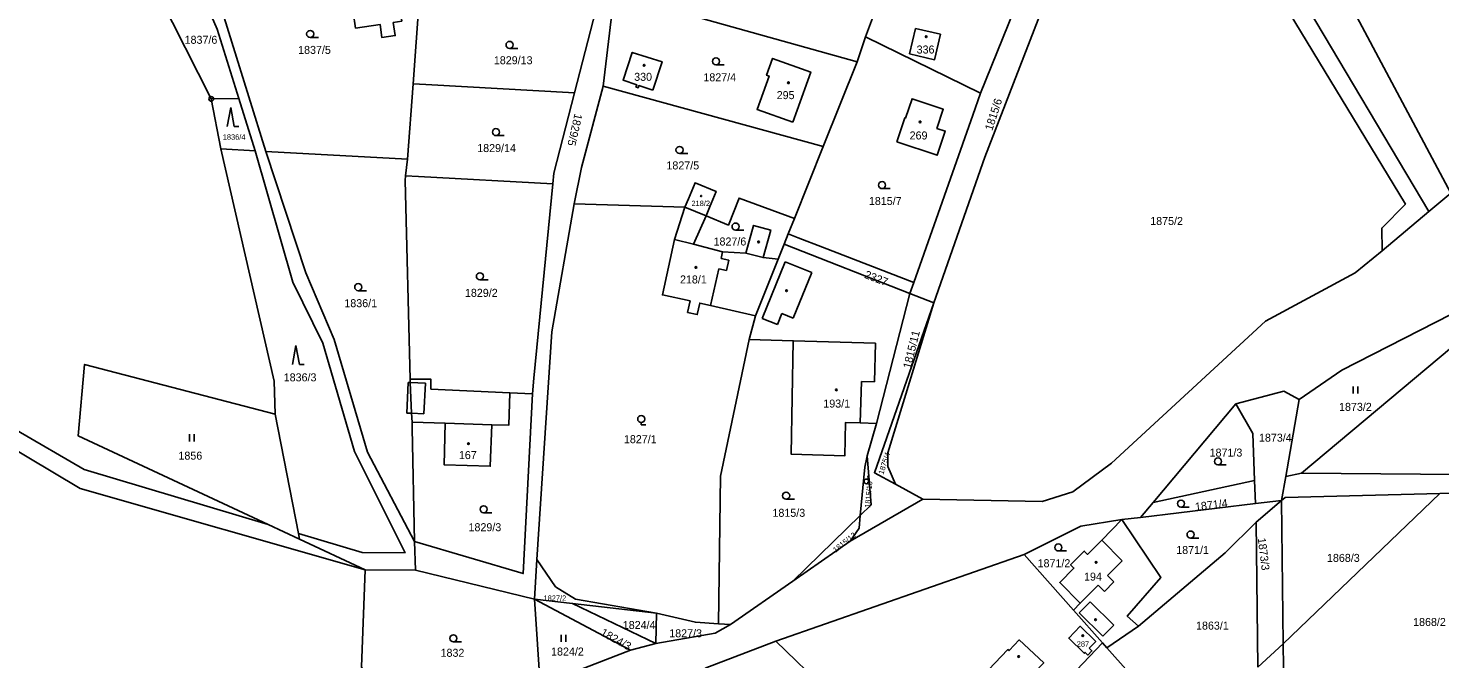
# Model space of a CAD drawing. Extents: x -725728 to -720881, y -1068679 to -1063504.
# Drawn here: x -722934.6 to -722634.8, y -1067518.7 to -1067384.6 of the extents above; entities that cross this region are included whole.
import ezdxf

# ---------------------------------------------------------------- set-up
doc = ezdxf.new("R2010")
doc.units = 0
for name, color, linetype in [('Hranice parcel', 7, 'Continuous'), ('Parcelní čísla', 7, 'Continuous'), ('Vnitřní kresba', 7, 'Continuous'), ('Značky bodu BP', 7, 'Continuous'), ('Značky budov', 7, 'Continuous'), ('Značky kultur', 7, 'Continuous')]:
    doc.layers.add(name, color=color, linetype=linetype)

msp = doc.modelspace()

# ---------------------------------------------------------------- linework, layer by layer
at = {"layer": 'Hranice parcel'}
for p, q in [((-722740.7, -1067343.82), (-722756.82, -1067386.45)), ((-722732.34, -1067398.43), (-722713.51, -1067351.81)), ((-722895.74, -1067399.69), (-722912.61, -1067366.3)), ((-722637.15, -1067423.63), (-722666.47, -1067374.27)), ((-722852.89, -1067396.45), (-722851.55, -1067378.79)), ((-722810.17, -1067377.31), (-722812.52, -1067396.98)), ((-722814.05, -1067380.78), (-722818.57, -1067398.37)), ((-722758.54, -1067391.82), (-722756.82, -1067386.45)), ((-722756.82, -1067386.45), (-722732.34, -1067398.43)), ((-722765.78, -1067409.82), (-722758.54, -1067391.82)), ((-722854.07, -1067412.51), (-722852.89, -1067396.45)), ((-722812.52, -1067396.98), (-722765.78, -1067409.82)), ((-722889.9, -1067399.58), (-722895.74, -1067399.69)), ((-722893.71, -1067410.31), (-722895.74, -1067399.69)), ((-722886.43, -1067410.71), (-722889.9, -1067399.58)), ((-722765.78, -1067409.82), (-722771.86, -1067425.06)), ((-722886.43, -1067410.71), (-722893.71, -1067410.31)), ((-722854.07, -1067412.51), (-722884.13, -1067410.84)), ((-722854.48, -1067416), (-722854.07, -1067412.51)), ((-722795.14, -1067422.69), (-722818.67, -1067422)), ((-722632.48, -1067419.74), (-722637.15, -1067423.63)), ((-722790.66, -1067424.54), (-722795.14, -1067422.69)), ((-722773.2, -1067428.37), (-722771.86, -1067425.06)), ((-722637.15, -1067423.63), (-722647.03, -1067431.96)), ((-722774.04, -1067430.51), (-722775.33, -1067433.73)), ((-722774.04, -1067430.51), (-722773.2, -1067428.37)), ((-722747.39, -1067441.06), (-722774.04, -1067430.51)), ((-722775.33, -1067433.73), (-722780.16, -1067445.75)), ((-722746.49, -1067438.72), (-722747.39, -1067441.06)), ((-722754.44, -1067468.65), (-722747.39, -1067441.06)), ((-722747.39, -1067441.06), (-722742.29, -1067443.02)), ((-722780.16, -1067445.75), (-722781.47, -1067450.82)), ((-722827.53, -1067462.36), (-722832.32, -1067462.13)), ((-722664.66, -1067463.57), (-722667.54, -1067479.89)), ((-722882.13, -1067466.69), (-722877.2, -1067492.04)), ((-722678.14, -1067464.49), (-722695.73, -1067485.47)), ((-722756.41, -1067475.55), (-722754.44, -1067468.65)), ((-722667.54, -1067479.89), (-722664.2, -1067479.18)), ((-722744.61, -1067484.73), (-722750.43, -1067481.56)), ((-722695.73, -1067485.47), (-722674.17, -1067480.75)), ((-722674.17, -1067480.75), (-722673.99, -1067485.69)), ((-722668.44, -1067485.03), (-722667.54, -1067479.89)), ((-722760.02, -1067493.69), (-722744.61, -1067484.73)), ((-722668.44, -1067485.03), (-722673.99, -1067485.69)), ((-722673.85, -1067489.62), (-722668.44, -1067485.03)), ((-722668.09, -1067515.49), (-722668.44, -1067485.03)), ((-722634.84, -1067483.52), (-722668.09, -1067515.49)), ((-722634.84, -1067483.52), (-722590.03, -1067482.39)), ((-722698.36, -1067488.61), (-722695.73, -1067485.47)), ((-722673.99, -1067485.69), (-722698.36, -1067488.61)), ((-722876.97, -1067493.23), (-722883.65, -1067490.11)), ((-722772.25, -1067502.19), (-722757.89, -1067488.21)), ((-722698.36, -1067488.61), (-722702.33, -1067489.08)), ((-722673.5, -1067520.47), (-722673.85, -1067489.62)), ((-722877.2, -1067492.04), (-722876.97, -1067493.23)), ((-722863.04, -1067499.73), (-722876.97, -1067493.23)), ((-722852.59, -1067493.75), (-722852.33, -1067499.86)), ((-722772.25, -1067502.19), (-722760.02, -1067493.69)), ((-722723.07, -1067496.51), (-722775.8, -1067514.94)), ((-722712.62, -1067508.3), (-722723.07, -1067496.51)), ((-722852.33, -1067499.86), (-722863.04, -1067499.73)), ((-722852.33, -1067499.86), (-722827.1, -1067505.97)), ((-722826.56, -1067497.53), (-722827.1, -1067505.97)), ((-722785.46, -1067511.37), (-722772.25, -1067502.19)), ((-722806.68, -1067516.84), (-722827.1, -1067505.97)), ((-722827.1, -1067505.97), (-722825.83, -1067525.2)), ((-722819, -1067506.94), (-722827.1, -1067505.97)), ((-722819, -1067506.94), (-722801.2, -1067509)), ((-722801.3, -1067515.41), (-722819, -1067506.94)), ((-722801.2, -1067509), (-722801.3, -1067515.41)), ((-722712.62, -1067508.3), (-722706.43, -1067515.29)), ((-722788.03, -1067511.2), (-722785.46, -1067511.37)), ((-722705.53, -1067516.3), (-722698.82, -1067511.76)), ((-722775.8, -1067514.94), (-722790.86, -1067520.62)), ((-722775.8, -1067514.94), (-722739.61, -1067549.94)), ((-722806.68, -1067516.84), (-722801.3, -1067515.41)), ((-722739.61, -1067549.94), (-722706.43, -1067515.29)), ((-722706.43, -1067515.29), (-722705.53, -1067516.3)), ((-722673.5, -1067520.47), (-722668.09, -1067515.49)), ((-722668.09, -1067515.49), (-722667.71, -1067548.37))]:
    msp.add_line(p, q, dxfattribs=at)
for points in [[(-722863.04, -1067499.73), (-722923.61, -1067482.49), (-723002.09, -1067435.55), (-723086.18, -1067406.42), (-723149.28, -1067389.19), (-723174.05, -1067385.88), (-723210.55, -1067373.53), (-723227.59, -1067358.12), (-723228.37, -1067350.8), (-723225.36, -1067331.74), (-723237.77, -1067323.05), (-723276.03, -1067315.22), (-723280.92, -1067316.79), (-723290.78, -1067324.89), (-723301.35, -1067326.63)], [(-722889.9, -1067399.58), (-722894.5, -1067384.86), (-722903.47, -1067364.14)], [(-722899.77, -1067363.26), (-722895.01, -1067375.95), (-722884.13, -1067410.84)], [(-722742.29, -1067443.02), (-722731.42, -1067412.05), (-722713.53, -1067365.76)], [(-722857.08, -1067383.42), (-722856.66, -1067386.22), (-722859.48, -1067386.64), (-722859.9, -1067383.84), (-722865.09, -1067384.61), (-722866.62, -1067374.34), (-722856.79, -1067372.88), (-722855.27, -1067383.15), (-722857.08, -1067383.42)], [(-722647.03, -1067431.96), (-722647.15, -1067427.12), (-722642.13, -1067422.01), (-722671.59, -1067373.29)], [(-722810.17, -1067377.31), (-722807.45, -1067378.08), (-722758.54, -1067391.82)], [(-722740.87, -1067385.95), (-722742.11, -1067391.35), (-722747.42, -1067390.08), (-722746.17, -1067384.72), (-722740.87, -1067385.95)], [(-722801.97, -1067397.8), (-722804.91, -1067396.83), (-722805.07, -1067397.3), (-722805.55, -1067397.14), (-722805.38, -1067396.67), (-722808.28, -1067395.7), (-722806.33, -1067389.81), (-722799.98, -1067391.79), (-722801.97, -1067397.8)], [(-722772.2, -1067404.61), (-722779.81, -1067401.9), (-722777.28, -1067394.82), (-722777.8, -1067394.63), (-722776.53, -1067391.07), (-722768.4, -1067393.97), (-722771.29, -1067402.05), (-722772.2, -1067404.61)], [(-722852.89, -1067396.45), (-722850.18, -1067396.6), (-722818.57, -1067398.37)], [(-722818.67, -1067422), (-722817.08, -1067414.25), (-722812.52, -1067396.98)], [(-722818.57, -1067398.37), (-722822.95, -1067415.48), (-722823.17, -1067417.75)], [(-722750.12, -1067408.8), (-722741.54, -1067411.64), (-722739.84, -1067406.53), (-722741.61, -1067405.95), (-722740.26, -1067401.86), (-722746.91, -1067399.65), (-722748.26, -1067403.74), (-722748.42, -1067403.68), (-722750.12, -1067408.8)], [(-722732.34, -1067398.43), (-722734.01, -1067403.11), (-722746.49, -1067438.72)], [(-722882.13, -1067466.69), (-722882.38, -1067459.65), (-722893.71, -1067410.31)], [(-722877.2, -1067492.04), (-722863.69, -1067496.07), (-722854.58, -1067496.13), (-722865.32, -1067474.63), (-722872.03, -1067451.6), (-722878.39, -1067438.59), (-722886.43, -1067410.71)], [(-722884.13, -1067410.84), (-722875.62, -1067436.67), (-722869.64, -1067450.84), (-722862.58, -1067474.76), (-722852.59, -1067493.75)], [(-722853.49, -1067459.24), (-722854.58, -1067416.99), (-722854.48, -1067416)], [(-722823.17, -1067417.75), (-722851.7, -1067416.15), (-722854.48, -1067416)], [(-722823.17, -1067417.75), (-722827.24, -1067459.02), (-722827.53, -1067462.36)], [(-722790.66, -1067424.54), (-722789.91, -1067422.73), (-722788.51, -1067419.32), (-722793, -1067417.49), (-722794.4, -1067420.88), (-722795.14, -1067422.69)], [(-722818.67, -1067422), (-722823.44, -1067449.19), (-722826.56, -1067497.53)], [(-722771.86, -1067425.06), (-722783.64, -1067420.74), (-722785.91, -1067426.49), (-722790.66, -1067424.54)], [(-722795.14, -1067422.69), (-722797.36, -1067429.52), (-722799.93, -1067441.32), (-722794.06, -1067442.6), (-722794.59, -1067445.05), (-722792.53, -1067445.5), (-722792, -1067443.05), (-722789.7, -1067443.55), (-722780.16, -1067445.75)], [(-722775.33, -1067433.73), (-722778.55, -1067433.4), (-722776.92, -1067427.57), (-722780.56, -1067426.57), (-722782.18, -1067432.44), (-722787.13, -1067432.18), (-722793.31, -1067430.57), (-722790.66, -1067424.54)], [(-722746.49, -1067438.72), (-722765.91, -1067431.16), (-722771.09, -1067429.18), (-722773.2, -1067428.37)], [(-722744.61, -1067484.73), (-722719.27, -1067485.2), (-722712.75, -1067483.17), (-722704.53, -1067477.09), (-722671.87, -1067446.93), (-722652.77, -1067436.65), (-722647.03, -1067431.96)], [(-722619.19, -1067438.67), (-722655.61, -1067457.34), (-722664.66, -1067463.57)], [(-722750.43, -1067481.56), (-722754.88, -1067479.13), (-722742.29, -1067443.02)], [(-722742.29, -1067443.02), (-722752.03, -1067474.87), (-722752.04, -1067477.83), (-722750.43, -1067481.56)], [(-722617.96, -1067440.52), (-722618.8, -1067441.14), (-722664.2, -1067479.18)], [(-722781.47, -1067450.82), (-722787.59, -1067479.84), (-722788.03, -1067511.2)], [(-722781.47, -1067450.82), (-722772.15, -1067451.08), (-722772.57, -1067475.18), (-722761.16, -1067475.52), (-722761.04, -1067468.48), (-722757.89, -1067468.52), (-722754.44, -1067468.65)], [(-722965.88, -1067453.39), (-722922.7, -1067478.44), (-722883.65, -1067490.11)], [(-722883.65, -1067490.11), (-722924.01, -1067471.26), (-722922.64, -1067456.1), (-722882.13, -1067466.69)], [(-722832.32, -1067462.13), (-722849.09, -1067461.33), (-722849.1, -1067459.25), (-722850.88, -1067459.24), (-722853.49, -1067459.24)], [(-722853.49, -1067459.24), (-722853.46, -1067459.94), (-722853.18, -1067466.49), (-722853.1, -1067468.39)], [(-722853.1, -1067468.39), (-722846.05, -1067468.59), (-722846.3, -1067477.44), (-722836.49, -1067477.74), (-722836.17, -1067468.91), (-722832.57, -1067469.04), (-722832.32, -1067462.13)], [(-722852.59, -1067493.75), (-722829.47, -1067500.57), (-722827.53, -1067462.36)], [(-722664.66, -1067463.57), (-722667.93, -1067461.8), (-722678.14, -1067464.49)], [(-722674.17, -1067480.75), (-722674.54, -1067470.78), (-722678.14, -1067464.49)], [(-722853.1, -1067468.39), (-722853.05, -1067469.64), (-722852.59, -1067493.75)], [(-722757.89, -1067488.21), (-722756.94, -1067477.95), (-722756.41, -1067475.55)], [(-722757.89, -1067488.21), (-722755.58, -1067485.96), (-722756.41, -1067475.55)], [(-722664.2, -1067479.18), (-722613.68, -1067479.62), (-722592.15, -1067479.21)], [(-722668.44, -1067485.03), (-722667.66, -1067484.35), (-722634.84, -1067483.52)], [(-722757.89, -1067488.21), (-722758.14, -1067490.88), (-722760.02, -1067493.69)], [(-722702.33, -1067489.08), (-722711.04, -1067490.45), (-722723.07, -1067496.51)], [(-722702.33, -1067489.08), (-722706.62, -1067493.42), (-722709.63, -1067496.47), (-722710.34, -1067495.77), (-722713.22, -1067498.68), (-722712.51, -1067499.38), (-722715.52, -1067502.43), (-722711.19, -1067506.85), (-722712.62, -1067508.3)], [(-722698.82, -1067511.76), (-722701.21, -1067509.59), (-722694.08, -1067501.37), (-722702.33, -1067489.08)], [(-722673.85, -1067489.62), (-722680.43, -1067496.11), (-722698.82, -1067511.76)], [(-722857.29, -1067535.12), (-722863.82, -1067520.37), (-722863.04, -1067499.73)], [(-722826.56, -1067497.53), (-722822.61, -1067503.36), (-722818.38, -1067505.98), (-722801.2, -1067509)], [(-722801.2, -1067509), (-722792.92, -1067510.89), (-722788.03, -1067511.2)], [(-722801.3, -1067515.41), (-722788.75, -1067513.24), (-722785.46, -1067511.37)], [(-722709.29, -1067516.41), (-722708.71, -1067516.98), (-722709.59, -1067517.87), (-722710.16, -1067517.31), (-722710.34, -1067517.49), (-722713.64, -1067514.25), (-722711.18, -1067511.75), (-722707.89, -1067514.99), (-722709.29, -1067516.41)], [(-722721.1, -1067521.82), (-722720.4, -1067522.47), (-722722.78, -1067525.03), (-722724.55, -1067526.88), (-722727.98, -1067523.58), (-722730.64, -1067521.03), (-722726.54, -1067516.71), (-722726.3, -1067516.93), (-722724.18, -1067514.65), (-722718.95, -1067519.5), (-722721.1, -1067521.82)], [(-722825.84, -1067526.26), (-722818.58, -1067521.42), (-722806.68, -1067516.84)], [(-722705.53, -1067516.3), (-722696.89, -1067526.05), (-722688.25, -1067534.02)]]:
    msp.add_lwpolyline(points, dxfattribs=at)
at = {"layer": 'Vnitřní kresba'}
for p, q in [((-722655.55, -1067376.35), (-722632.48, -1067419.74)), ((-722793.31, -1067430.57), (-722797.36, -1067429.52)), ((-722787.13, -1067432.18), (-722787.45, -1067433.59)), ((-722787.45, -1067433.59), (-722785.85, -1067433.95)), ((-722785.85, -1067433.95), (-722786.34, -1067436.14)), ((-722782.18, -1067432.44), (-722778.55, -1067433.4)), ((-722787.94, -1067435.78), (-722789.7, -1067443.55)), ((-722786.34, -1067436.14), (-722787.94, -1067435.78)), ((-722778.72, -1067446.33), (-722773.86, -1067434.32)), ((-722773.86, -1067434.32), (-722768.22, -1067436.6)), ((-722768.22, -1067436.6), (-722772.18, -1067446.24)), ((-722774.53, -1067445.28), (-722775.49, -1067447.64)), ((-722772.18, -1067446.24), (-722774.53, -1067445.28)), ((-722775.49, -1067447.64), (-722778.72, -1067446.33)), ((-722772.15, -1067451.08), (-722754.66, -1067451.57)), ((-722754.66, -1067451.57), (-722754.89, -1067459.83)), ((-722854.2, -1067466.45), (-722853.9, -1067459.92)), ((-722853.9, -1067459.92), (-722853.46, -1067459.94)), ((-722853.46, -1067459.94), (-722850.24, -1067460.07)), ((-722850.24, -1067460.07), (-722850.56, -1067466.58)), ((-722757.65, -1067459.75), (-722757.89, -1067468.52)), ((-722754.89, -1067459.83), (-722757.65, -1067459.75)), ((-722853.18, -1067466.49), (-722854.2, -1067466.45)), ((-722850.56, -1067466.58), (-722853.18, -1067466.49)), ((-722846.05, -1067468.59), (-722836.17, -1067468.91)), ((-722706.62, -1067493.42), (-722702.29, -1067497.84)), ((-722702.29, -1067497.84), (-722705.38, -1067500.96)), ((-722707.41, -1067503.02), (-722711.19, -1067506.85)), ((-722706.06, -1067504.35), (-722707.41, -1067503.02)), ((-722704.03, -1067502.29), (-722706.06, -1067504.35)), ((-722705.38, -1067500.96), (-722704.03, -1067502.29)), ((-722711.39, -1067508.89), (-722709.08, -1067506.55)), ((-722706.39, -1067513.84), (-722711.39, -1067508.89)), ((-722709.08, -1067506.55), (-722704.08, -1067511.5)), ((-722704.08, -1067511.5), (-722706.39, -1067513.84))]:
    msp.add_line(p, q, dxfattribs=at)
at = {"layer": 'Značky bodu BP'}
for radius in [0.5, 0.0303]:
    msp.add_circle((-722895.74, -1067399.69), radius, dxfattribs=at)
at = {"layer": 'Značky budov'}
for centre, radius in [((-722743.89, -1067386.46), 0.175), ((-722803.81, -1067392.53), 0.175), ((-722773.15, -1067396.25), 0.175), ((-722745.19, -1067404.56), 0.175), ((-722791.71, -1067420.3), 0.117), ((-722779.5, -1067430.06), 0.175), ((-722792.82, -1067435.5), 0.175), ((-722773.56, -1067440.43), 0.175), ((-722762.99, -1067461.52), 0.175), ((-722841.11, -1067472.94), 0.175), ((-722707.81, -1067498.17), 0.175), ((-722707.94, -1067510.36), 0.175), ((-722710.65, -1067513.74), 0.175), ((-722724.25, -1067518.18), 0.175)]:
    msp.add_circle(centre, radius, dxfattribs=at)
at = {"layer": 'Značky kultur'}
for p, q in [((-722874.73, -1067386.63), (-722872.98, -1067386.63)), ((-722832.38, -1067388.94), (-722830.63, -1067388.94)), ((-722788.54, -1067392.44), (-722786.79, -1067392.44)), ((-722891.6, -1067401.51), (-722892.35, -1067405.51)), ((-722890.85, -1067405.51), (-722891.6, -1067401.51)), ((-722890.85, -1067405.51), (-722889.85, -1067405.51)), ((-722835.28, -1067407.48), (-722833.53, -1067407.48)), ((-722796.29, -1067411.28), (-722794.54, -1067411.28)), ((-722753.27, -1067418.75), (-722751.52, -1067418.75)), ((-722784.39, -1067427.55), (-722782.64, -1067427.55)), ((-722838.68, -1067438.12), (-722836.93, -1067438.12)), ((-722864.53, -1067440.43), (-722862.78, -1067440.43)), ((-722877.75, -1067452.1), (-722878.5, -1067456.1)), ((-722877, -1067456.1), (-722877.75, -1067452.1)), ((-722877, -1067456.1), (-722876, -1067456.1)), ((-722653.2, -1067462.31), (-722653.2, -1067460.81)), ((-722652.2, -1067462.31), (-722652.2, -1067460.81)), ((-722804.42, -1067468.46), (-722804.42, -1067468.96)), ((-722804.42, -1067468.96), (-722803.42, -1067468.96)), ((-722900.37, -1067472.46), (-722900.37, -1067470.96)), ((-722899.37, -1067472.46), (-722899.37, -1067470.96)), ((-722681.92, -1067477.46), (-722680.17, -1067477.46)), ((-722756.09, -1067480.91), (-722756.27, -1067479.75)), ((-722773.64, -1067484.75), (-722771.89, -1067484.75)), ((-722837.89, -1067487.64), (-722836.14, -1067487.64)), ((-722689.79, -1067486.43), (-722688.04, -1067486.43)), ((-722687.75, -1067493.01), (-722686, -1067493.01)), ((-722715.84, -1067495.75), (-722714.09, -1067495.75)), ((-722844.31, -1067515.07), (-722842.56, -1067515.07)), ((-722821.44, -1067515.04), (-722821.44, -1067513.54)), ((-722820.44, -1067515.04), (-722820.44, -1067513.54))]:
    msp.add_line(p, q, dxfattribs=at)
for centre, radius in [((-722874.73, -1067385.88), 0.75), ((-722832.38, -1067388.19), 0.75), ((-722788.54, -1067391.69), 0.75), ((-722835.28, -1067406.73), 0.75), ((-722796.29, -1067410.53), 0.75), ((-722753.27, -1067418), 0.75), ((-722784.39, -1067426.8), 0.75), ((-722838.68, -1067437.37), 0.75), ((-722864.53, -1067439.68), 0.75), ((-722804.42, -1067467.71), 0.75), ((-722681.92, -1067476.71), 0.75), ((-722756.59, -1067480.98), 0.502), ((-722773.64, -1067484), 0.75), ((-722689.79, -1067485.68), 0.75), ((-722837.89, -1067486.89), 0.75), ((-722687.75, -1067492.26), 0.75), ((-722715.84, -1067495), 0.75), ((-722844.31, -1067514.32), 0.75)]:
    msp.add_circle(centre, radius, dxfattribs=at)

# ---------------------------------------------------------------- texts
at = {"layer": 'Parcelní čísla'}
for s, height, p in [('1837/6', 1.7, (-722901.4, -1067387.96)), ('1837/5', 1.7, (-722877.29, -1067390.11)), ('336', 1.7, (-722745.93, -1067390.03)), ('1829/13', 1.7, (-722835.72, -1067392.31)), ('330', 1.7, (-722805.92, -1067395.83)), ('1827/4', 1.7, (-722791.22, -1067395.93)), ('295', 1.7, (-722775.65, -1067399.72)), ('1836/4', 1.14, (-722893.29, -1067408.35)), ('269', 1.7, (-722747.42, -1067408.29)), ('1829/14', 1.7, (-722839.25, -1067410.97)), ('1827/5', 1.7, (-722799.07, -1067414.66)), ('218/2', 1.14, (-722793.75, -1067422.45)), ('1815/7', 1.7, (-722756.07, -1067422.22)), ('1875/2', 1.7, (-722696.32, -1067426.47)), ('1827/6', 1.7, (-722789.06, -1067430.83)), ('218/1', 1.7, (-722796.19, -1067438.9)), ('1829/2', 1.7, (-722841.86, -1067441.74)), ('1836/1', 1.7, (-722867.47, -1067443.94)), ('1836/3', 1.7, (-722880.35, -1067459.7)), ('193/1', 1.7, (-722765.75, -1067465.27)), ('1873/2', 1.7, (-722656.22, -1067465.97)), ('1827/1', 1.7, (-722808.1, -1067472.84)), ('1873/4', 1.7, (-722673.22, -1067472.52)), ('1856', 1.7, (-722902.71, -1067476.34)), ('167', 1.7, (-722843.15, -1067476.22)), ('1871/3', 1.7, (-722683.71, -1067475.69)), ('1815/3', 1.7, (-722776.55, -1067488.49)), ('1829/3', 1.7, (-722841.1, -1067491.55)), ('1871/1', 1.7, (-722690.8, -1067496.39)), ('1868/3', 1.7, (-722658.78, -1067498.07)), ('1871/2', 1.7, (-722720.24, -1067499.2)), ('194', 1.7, (-722710.38, -1067502.05)), ('1827/2', 1.14, (-722825.16, -1067506.34)), ('1824/4', 1.7, (-722808.34, -1067512.33)), ('1863/1', 1.7, (-722686.59, -1067512.46)), ('1868/2', 1.7, (-722640.49, -1067511.69)), ('1827/3', 1.7, (-722798.47, -1067514.09)), ('287', 1.14, (-722711.92, -1067516.08)), ('1832', 1.7, (-722847.04, -1067518.24)), ('1824/2', 1.7, (-722823.57, -1067517.97))]:
    msp.add_text(s, height=height, dxfattribs=at).set_placement(p)
for s, height, rotation, p in [('1815/6', 1.7, 72, (-722729.88, -1067406.54)), ('1829/5', 1.7, 257, (-722818.55, -1067402.68)), ('2327', 1.7, 339, (-722757.16, -1067437.67)), ('1815/11', 1.7, 76, (-722747.2, -1067457.11)), ('1875/4', 1.14, 72, (-722753.01, -1067479.57)), ('1815/10', 1.14, 85, (-722755.81, -1067486.62)), ('1871/4', 1.7, 7, (-722686.69, -1067487.22)), ('1815/12', 1.14, 39, (-722763.12, -1067496.15)), ('1873/3', 1.7, 277, (-722673.48, -1067493.06)), ('1824/3', 1.7, 331, (-722813.22, -1067513.57))]:
    msp.add_text(s, height=height, rotation=rotation, dxfattribs=at).set_placement(p)

doc.saveas('drawing.dxf')
